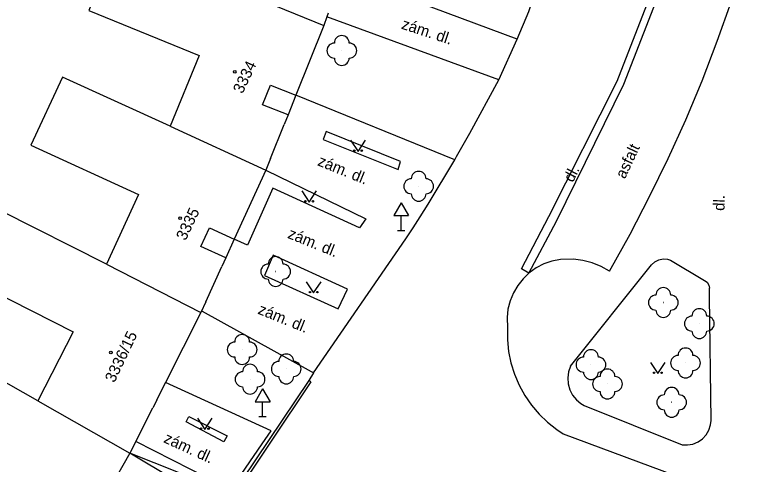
# Model space of a CAD drawing. Extents: x -584400 to -581602, y -1210894 to -1208793.
# Drawn here: x -583110.2 to -583059.9, y -1210504.4 to -1210474.3 of the extents above; entities that cross this region are included whole.
import ezdxf

# ---------------------------------------------------------------- set-up
doc = ezdxf.new("R2010")
doc.units = 0
for name, color, linetype in [('BUDOVY_MĚŘ', 7, 'Continuous'), ('BUDOVY_NEMĚŘ', 7, 'Continuous'), ('POMOC_POPIS', 7, 'Continuous'), ('ROZHRANÍ_PLOCH', 7, 'Continuous'), ('ZELEŇ', 7, 'Continuous'), ('ZN_BUDOV', 7, 'Continuous'), ('ZN_DOPLŇKOVÉ', 7, 'Continuous'), ('ZN_KULTUR', 7, 'Continuous'), ('Č_POPIS_ORIENT', 7, 'Continuous')]:
    doc.layers.add(name, color=color, linetype=linetype)

msp = doc.modelspace()

# ---------------------------------------------------------------- linework, layer by layer
at = {"layer": 'BUDOVY_MĚŘ'}
for points in [[(-583089.21, -1210474.38), (-583089.42, -1210474.95)], [(-583089.12, -1210474.13), (-583089.21, -1210474.38)], [(-583089.42, -1210474.95), (-583091.29, -1210479.63)], [(-583091.82, -1210480.96), (-583093.53, -1210480.28), (-583093, -1210478.95), (-583091.29, -1210479.63)], [(-583091.29, -1210479.63), (-583091.82, -1210480.96)], [(-583091.82, -1210480.96), (-583092.07, -1210481.59)], [(-583092.99, -1210483.87), (-583093.3, -1210484.65)], [(-583093.3, -1210484.65), (-583095.43, -1210489.29)], [(-583096, -1210490.54), (-583097.67, -1210489.78), (-583097.1, -1210488.53), (-583095.43, -1210489.29)], [(-583095.43, -1210489.29), (-583096, -1210490.54)], [(-583096, -1210490.54), (-583096.27, -1210491.13)], [(-583097.35, -1210493.49), (-583097.67, -1210494.2)], [(-583097.67, -1210494.2), (-583100.05, -1210498.91)], [(-583100.64, -1210500.08), (-583100.9, -1210500.59)], [(-583102.05, -1210502.86), (-583102.44, -1210503.63)], [(-583102.44, -1210503.63), (-583105.08, -1210508.28)]]:
    msp.add_lwpolyline(points, dxfattribs=at)
at = {"layer": 'BUDOVY_NEMĚŘ'}
for points in [[(-583095.9, -1210472.31), (-583103.34, -1210469.27), (-583105.19, -1210473.95), (-583097.79, -1210476.96), (-583099.74, -1210481.72)], [(-583095.9, -1210472.31), (-583089.42, -1210474.95)], [(-583099.74, -1210481.72), (-583106.97, -1210478.42), (-583109.08, -1210482.99), (-583101.85, -1210486.29), (-583104, -1210490.97)], [(-583099.74, -1210481.72), (-583093.3, -1210484.65)], [(-583104, -1210490.97), (-583111.1, -1210487.38), (-583113.77, -1210486.03), (-583116.05, -1210490.53), (-583106.25, -1210495.5), (-583108.63, -1210500.12)], [(-583104, -1210490.97), (-583097.67, -1210494.2)], [(-583108.63, -1210500.12), (-583115.53, -1210496.22), (-583118.03, -1210500.61), (-583111.05, -1210504.6), (-583113.65, -1210508.94)], [(-583108.63, -1210500.12), (-583102.44, -1210503.63)]]:
    msp.add_lwpolyline(points, dxfattribs=at)
at = {"layer": 'ROZHRANÍ_PLOCH'}
for points in [[(-583075.66, -1210491.57), (-583076.15, -1210491.27), (-583074.3, -1210487.76), (-583069.73, -1210478.7), (-583067.72, -1210473.57), (-583066.15, -1210467.63), (-583064.25, -1210455.71), (-583064.11, -1210451.68), (-583064.15, -1210446.11), (-583064.19, -1210435.38), (-583063.92, -1210435.38)], [(-583075.66, -1210491.57), (-583073.79, -1210488.07), (-583069.28, -1210478.9), (-583067.26, -1210473.72), (-583065.69, -1210467.83), (-583063.76, -1210455.79), (-583063.6, -1210451.69), (-583063.6, -1210446.19), (-583063.7, -1210435.39)], [(-583070.24, -1210491.43), (-583068.85, -1210488.95), (-583067.54, -1210486.43), (-583066.29, -1210483.87), (-583065.12, -1210481.28), (-583064.02, -1210478.66), (-583063, -1210476.01), (-583062.05, -1210473.33), (-583061.57, -1210471.9), (-583060.9, -1210469.34), (-583060.31, -1210466.76), (-583059.79, -1210464.17), (-583059.35, -1210461.56), (-583058.99, -1210458.94), (-583058.71, -1210456.31), (-583058.51, -1210453.68), (-583058.4, -1210451.03), (-583058.36, -1210448.39), (-583058.4, -1210445.75), (-583058.48, -1210443.7)], [(-583076.44, -1210475.87), (-583075.66, -1210474.01), (-583075.28, -1210472.88)], [(-583076.44, -1210475.87), (-583082.99, -1210473.43)], [(-583077.67, -1210478.61), (-583089.21, -1210474.38)], [(-583077.67, -1210478.61), (-583076.44, -1210475.87)], [(-583080.51, -1210483.74), (-583079.62, -1210482.17), (-583077.67, -1210478.61)], [(-583080.63, -1210483.96), (-583091.29, -1210479.63)], [(-583089.45, -1210482.6), (-583084.42, -1210484.61), (-583084.26, -1210484.09), (-583089.26, -1210482.06), (-583089.45, -1210482.6)], [(-583080.63, -1210483.96), (-583080.51, -1210483.74)], [(-583082.95, -1210487.8), (-583082.4, -1210486.94), (-583080.63, -1210483.96)], [(-583093.3, -1210484.65), (-583086.6, -1210487.92), (-583087.02, -1210488.53), (-583092.83, -1210485.86), (-583094.54, -1210489.7), (-583095.43, -1210489.29)], [(-583090.12, -1210498.26), (-583083.9, -1210489.26), (-583083.42, -1210488.53), (-583082.95, -1210487.8)], [(-583093.41, -1210491.73), (-583088.46, -1210493.97), (-583087.83, -1210492.65), (-583092.82, -1210490.37), (-583093.41, -1210491.73)], [(-583070.24, -1210491.43), (-583070.8, -1210491.12), (-583071.4, -1210490.88), (-583072.02, -1210490.72), (-583072.66, -1210490.63), (-583073.53, -1210490.65), (-583074.1, -1210490.76), (-583074.64, -1210490.95), (-583075.15, -1210491.22), (-583075.66, -1210491.57)], [(-583072.86, -1210497.81), (-583067.42, -1210491.02), (-583067.2, -1210490.81), (-583066.93, -1210490.67), (-583066.64, -1210490.61), (-583066.33, -1210490.63), (-583066.13, -1210490.69), (-583063.86, -1210492.05), (-583063.68, -1210492.18), (-583063.56, -1210492.37), (-583063.52, -1210492.57)], [(-583075.66, -1210491.57), (-583076.03, -1210491.95), (-583076.39, -1210492.4), (-583076.68, -1210492.89), (-583076.9, -1210493.42), (-583077.05, -1210493.98), (-583077.11, -1210494.55), (-583077.09, -1210495.24), (-583077.09, -1210496.03), (-583077.01, -1210496.82), (-583076.85, -1210497.59), (-583076.61, -1210498.35), (-583076.3, -1210499.08), (-583075.92, -1210499.77), (-583075.47, -1210500.42), (-583074.96, -1210501.03), (-583074.39, -1210501.57), (-583073.76, -1210502.06), (-583073.34, -1210502.34), (-583061.66, -1210506.68), (-583052.95, -1210508.98)], [(-583072.86, -1210497.81), (-583072.99, -1210498.19), (-583073.04, -1210498.59), (-583073, -1210499), (-583072.89, -1210499.39), (-583072.71, -1210499.75), (-583072.46, -1210500.06), (-583072.15, -1210500.32), (-583071.94, -1210500.45), (-583065.36, -1210503.08), (-583065, -1210503.09), (-583064.63, -1210503.03), (-583064.29, -1210502.89), (-583063.99, -1210502.68), (-583063.74, -1210502.4), (-583063.56, -1210502.09), (-583063.45, -1210501.74), (-583063.41, -1210501.46), (-583063.52, -1210493.14), (-583063.52, -1210492.57)], [(-583090.24, -1210498.18), (-583097.56, -1210494.15)], [(-583090.12, -1210498.26), (-583090.43, -1210498.76), (-583098.5, -1210510.76), (-583106.67, -1210522.89), (-583106.97, -1210523.29), (-583107.38, -1210523.65), (-583107.84, -1210523.98), (-583108.74, -1210524.33), (-583109.27, -1210524.37), (-583109.83, -1210524.37), (-583110.77, -1210524.01), (-583111.22, -1210523.7), (-583113.07, -1210522.35)], [(-583090.12, -1210498.26), (-583090.24, -1210498.18)], [(-583090.29, -1210498.86), (-583098.32, -1210510.86), (-583106.52, -1210522.98), (-583106.82, -1210523.41), (-583107.23, -1210523.8), (-583107.72, -1210524.14), (-583108.7, -1210524.52), (-583109.26, -1210524.6), (-583109.89, -1210524.55), (-583110.84, -1210524.19), (-583111.32, -1210523.83), (-583112.9, -1210522.72), (-583114.54, -1210525.03), (-583111.15, -1210527.37), (-583110.78, -1210527.71), (-583110.37, -1210528.33), (-583110.16, -1210529.1), (-583110.1, -1210529.92), (-583110.19, -1210531.03), (-583110.49, -1210532.01), (-583110.93, -1210532.95), (-583111.93, -1210534.71), (-583112.86, -1210536.41)], [(-583095.8, -1210506.28), (-583093.56, -1210503.01), (-583092.96, -1210502.15), (-583100.05, -1210498.91)], [(-583090.29, -1210498.86), (-583090.43, -1210498.76)], [(-583098.66, -1210501.54), (-583098.49, -1210501.17), (-583095.91, -1210502.48), (-583096.13, -1210502.87), (-583098.66, -1210501.54)], [(-583097.12, -1210505.35), (-583102.05, -1210502.86)], [(-583096.53, -1210507.17), (-583102.44, -1210503.63)], [(-583095.8, -1210506.28), (-583102.44, -1210503.63)]]:
    msp.add_lwpolyline(points, dxfattribs=at)
at = {"layer": 'ZELEŇ'}
for centre in [(-583088.21, -1210476.64), (-583083.05, -1210485.74), (-583092.65, -1210491.46), (-583066.62, -1210493.54), (-583064.2, -1210494.95), (-583094.9, -1210496.69), (-583091.94, -1210497.99), (-583071.48, -1210497.7), (-583065.13, -1210497.59), (-583094.37, -1210498.68), (-583070.37, -1210499), (-583066.06, -1210500.23)]:
    msp.add_circle(centre, 0.0005, dxfattribs=at)
for centre, start, end in [((-583088.21, -1210476.14), 0, 180), ((-583088.71, -1210476.64), 90, 270), ((-583087.71, -1210476.64), 270, 90), ((-583088.21, -1210477.14), 180, 360), ((-583083.05, -1210485.24), 0, 180), ((-583083.55, -1210485.74), 90, 270), ((-583082.55, -1210485.74), 270, 90), ((-583083.05, -1210486.24), 180, 360), ((-583092.65, -1210490.96), 360, 180), ((-583093.15, -1210491.46), 90, 270), ((-583092.15, -1210491.46), 270, 90), ((-583092.65, -1210491.96), 180, 360), ((-583066.62, -1210493.04), 0, 180), ((-583067.12, -1210493.54), 90, 270), ((-583066.12, -1210493.54), 270, 90), ((-583064.2, -1210494.45), 360, 180), ((-583066.62, -1210494.04), 180, 360), ((-583064.7, -1210494.95), 90, 270), ((-583063.7, -1210494.95), 270, 90), ((-583064.2, -1210495.45), 180, 360), ((-583094.9, -1210496.19), 360, 180), ((-583095.4, -1210496.69), 90, 270), ((-583094.4, -1210496.69), 270, 90), ((-583091.94, -1210497.49), 0, 180), ((-583071.48, -1210497.2), 360, 180), ((-583065.13, -1210497.09), 360, 180), ((-583094.9, -1210497.19), 180, 360), ((-583092.44, -1210497.99), 90, 270), ((-583091.44, -1210497.99), 270, 90), ((-583071.98, -1210497.7), 90, 270), ((-583070.98, -1210497.7), 270, 90), ((-583065.63, -1210497.59), 90, 270), ((-583064.63, -1210497.59), 270, 90), ((-583094.37, -1210498.18), 360, 180), ((-583070.37, -1210498.5), 360, 180), ((-583094.87, -1210498.68), 90, 270), ((-583093.87, -1210498.68), 270, 90), ((-583091.94, -1210498.49), 180, 360), ((-583071.48, -1210498.2), 180, 360), ((-583070.87, -1210499), 90, 270), ((-583069.87, -1210499), 270, 90), ((-583065.13, -1210498.09), 180, 360), ((-583094.37, -1210499.18), 180, 360), ((-583070.37, -1210499.5), 180, 360), ((-583066.06, -1210499.73), 360, 180), ((-583066.56, -1210500.23), 90, 270), ((-583065.56, -1210500.23), 270, 90), ((-583066.06, -1210500.73), 180, 360)]:
    msp.add_arc(centre, 0.5, start, end, dxfattribs=at)
at = {"layer": 'ZN_BUDOV'}
for centre in [(-583095.4, -1210478.07), (-583099.07, -1210487.88), (-583103.71, -1210496.89)]:
    msp.add_circle(centre, 0.0875, dxfattribs=at)
at = {"layer": 'ZN_DOPLŇKOVÉ'}
for p, q in [((-583084.22, -1210486.844), (-583084.72, -1210487.71)), ((-583084.22, -1210486.844), (-583083.72, -1210487.71)), ((-583084.72, -1210487.71), (-583083.72, -1210487.71)), ((-583084.22, -1210488.71), (-583084.22, -1210487.71)), ((-583084.47, -1210488.71), (-583083.97, -1210488.71)), ((-583093.53, -1210499.324), (-583094.03, -1210500.19)), ((-583093.53, -1210499.324), (-583093.03, -1210500.19)), ((-583094.03, -1210500.19), (-583093.03, -1210500.19)), ((-583093.53, -1210501.19), (-583093.53, -1210500.19)), ((-583093.78, -1210501.19), (-583093.28, -1210501.19))]:
    msp.add_line(p, q, dxfattribs=at)
for points in [[(-583092.99, -1210483.87), (-583092.07, -1210481.59)], [(-583097.35, -1210493.49), (-583096.27, -1210491.13)], [(-583100.64, -1210500.08), (-583100.05, -1210498.91)], [(-583102.05, -1210502.86), (-583100.9, -1210500.59)]]:
    msp.add_lwpolyline(points, dxfattribs=at)
at = {"layer": 'ZN_KULTUR'}
for points in [[(-583087.62, -1210482.65), (-583087.12, -1210483.4), (-583086.62, -1210482.65)], [(-583090.9, -1210486.05), (-583090.4, -1210486.8), (-583089.9, -1210486.05)], [(-583090.6, -1210492.14), (-583090.1, -1210492.89), (-583089.6, -1210492.14)], [(-583067.49, -1210497.55), (-583066.99, -1210498.3), (-583066.49, -1210497.55)], [(-583097.91, -1210501.3), (-583097.41, -1210502.05), (-583096.91, -1210501.3)]]:
    msp.add_lwpolyline(points, dxfattribs=at)
for centre in [(-583087.37, -1210483.35), (-583086.87, -1210483.35), (-583090.65, -1210486.75), (-583090.15, -1210486.75), (-583090.35, -1210492.84), (-583089.85, -1210492.84), (-583067.24, -1210498.25), (-583066.74, -1210498.25), (-583097.66, -1210502), (-583097.16, -1210502)]:
    msp.add_circle(centre, 0.05, dxfattribs=at)

# ---------------------------------------------------------------- texts
at = {"layer": 'POMOC_POPIS'}
for s, rotation, p in [('zám. dl.', 341.7265, (-583084.26, -1210475.16)), ('asfalt', 64.8321, (-583069.2, -1210485.29)), ('zám. dl.', 337.9028, (-583089.89, -1210484.32)), ('dl.', 62.848, (-583072.7, -1210485.53)), ('dl.', 89.5675, (-583062.51, -1210487.39)), ('zám. dl.', 337.9028, (-583091.9, -1210489.19)), ('zám. dl.', 337.9028, (-583093.9, -1210494.27)), ('zám. dl.', 335.4405, (-583100.23, -1210502.89))]:
    msp.add_text(s, height=0.75, rotation=rotation, dxfattribs=at).set_placement(p)
at = {"layer": 'Č_POPIS_ORIENT'}
for s, p in [('3334', (-583094.88, -1210479.58)), ('3335', (-583098.7, -1210489.43)), ('3336/15', (-583103.48, -1210498.96))]:
    msp.add_text(s, height=0.75, rotation=64.54, dxfattribs=at).set_placement(p)

doc.saveas('drawing.dxf')
